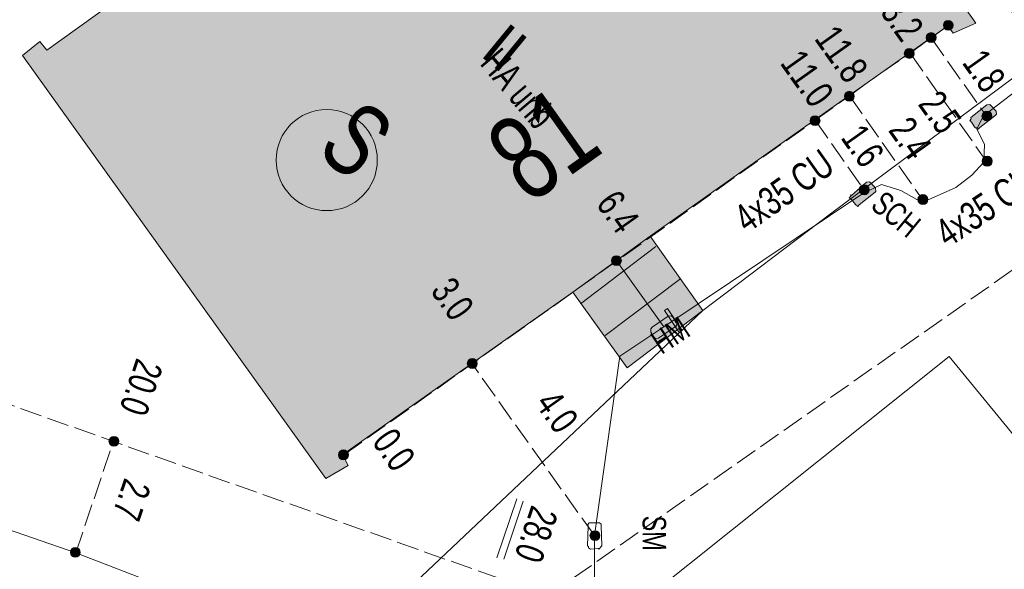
# Model space of a CAD drawing. Header units: metres. Extents: x -740 to 758, y -633 to 854.
# Tile 484 of 656: x -21 to -2, y -199 to -189. Entities that reach past the tile are written whole.
import ezdxf

# ---------------------------------------------------------------- set-up
doc = ezdxf.new("R2010")
doc.units = ezdxf.units.M
doc.header["$MEASUREMENT"] = 0
doc.linetypes.add('416_125', pattern=[0.5408, 0.416, -0.1248])
for name, color, linetype in [('Grundkarte.LOVION', 7, 'Continuous'), ('Grundkarte_Text.LOVION', 7, 'Continuous'), ('Strom.LOVION', 7, 'Continuous'), ('StromBemass.LOVION', 7, 'Continuous')]:
    doc.layers.add(name, color=color, linetype=linetype)
doc.styles.add('ERSTELLTER_STIL_1', font='arial.ttf')

msp = doc.modelspace()

# ---------------------------------------------------------------- hatches: boundary and pattern name
at = {"layer": 'Grundkarte.LOVION', "linetype": 'Continuous', "lineweight": 18}
for color, points in [(9, [(-20.727, -189.668), (-14.978, -197.677), (-14.559, -197.429), (-14.667, -197.233), (-10.299, -194.146), (-8.836, -193.086), (-3.196, -189.106), (-3.094, -189.244), (-2.669, -189.055), (-8.397, -180.955), (-8.906, -181.182), (-8.831, -181.352), (-20.264, -189.563), (-20.398, -189.399)]), (254, [(-7.841, -194.496), (-8.836, -193.086), (-10.299, -194.146), (-9.272, -195.582)])]:
    msp.add_hatch(color=color, dxfattribs=at).paths.add_polyline_path(points)
at = {"layer": 'Strom.LOVION', "linetype": 'Continuous', "lineweight": 13}
for points in [[(-2.459, -190.601), (-2.761, -190.837), (-2.758, -190.867), (-2.784, -190.899), (-2.752, -190.925), (-2.682, -191.036), (-2.653, -191.034), (-2.621, -191.06), (-2.594, -191.028), (-2.305, -190.808), (-2.279, -190.775), (-2.285, -190.717), (-2.368, -190.622), (-2.4, -190.595)], [(-4.739, -192.065), (-5.025, -192.315), (-5.041, -192.302), (-5.038, -192.331), (-5.065, -192.363), (-5.032, -192.389), (-4.949, -192.485), (-4.901, -192.524), (-4.875, -192.492), (-4.573, -192.256), (-4.559, -192.24), (-4.565, -192.181), (-4.648, -192.086), (-4.68, -192.059)], [(-9.912, -193.871), (-9.056, -193.256), (-9.177, -193.075), (-10.033, -193.691)], [(-8.51, -194.458), (-8.565, -194.493), (-8.288, -194.91), (-8.233, -194.875)], [(-8.495, -194.605), (-8.8, -194.812), (-8.827, -194.844), (-8.821, -194.903), (-8.767, -195.001), (-8.735, -195.027), (-8.676, -195.021), (-8.358, -194.798), (-8.342, -194.811), (-8.345, -194.782), (-8.319, -194.75), (-8.351, -194.724), (-8.405, -194.625), (-8.437, -194.599)]]:
    msp.add_hatch(color=7, dxfattribs=at).paths.add_polyline_path(points)
at = {"layer": 'StromBemass.LOVION', "linetype": 'Continuous', "lineweight": 13}
for points in [[(-3.12, -189.152), (-3.114, -189.142), (-3.108, -189.132), (-3.104, -189.121), (-3.101, -189.11), (-3.1, -189.099), (-3.1, -189.087), (-3.101, -189.076), (-3.104, -189.065), (-3.108, -189.054), (-3.114, -189.044), (-3.121, -189.034), (-3.129, -189.026), (-3.138, -189.019), (-3.147, -189.012), (-3.158, -189.008), (-3.169, -189.004), (-3.18, -189.002), (-3.192, -189.001), (-3.203, -189.002), (-3.215, -189.004), (-3.226, -189.008), (-3.236, -189.013), (-3.246, -189.019), (-3.255, -189.026), (-3.263, -189.035), (-3.269, -189.044), (-3.275, -189.054), (-3.279, -189.065), (-3.282, -189.076), (-3.283, -189.088), (-3.283, -189.099), (-3.282, -189.111), (-3.279, -189.122), (-3.275, -189.133), (-3.269, -189.143), (-3.262, -189.152), (-3.254, -189.161), (-3.245, -189.168), (-3.236, -189.174), (-3.225, -189.179), (-3.214, -189.182), (-3.203, -189.185), (-3.191, -189.185), (-3.18, -189.185), (-3.168, -189.182), (-3.157, -189.179), (-3.147, -189.174), (-3.137, -189.168), (-3.128, -189.16)], [(-3.441, -189.384), (-3.434, -189.375), (-3.429, -189.365), (-3.425, -189.354), (-3.422, -189.342), (-3.42, -189.331), (-3.42, -189.319), (-3.422, -189.307), (-3.425, -189.296), (-3.429, -189.285), (-3.435, -189.275), (-3.442, -189.265), (-3.45, -189.257), (-3.459, -189.249), (-3.469, -189.243), (-3.479, -189.238), (-3.491, -189.234), (-3.502, -189.232), (-3.514, -189.231), (-3.526, -189.232), (-3.537, -189.234), (-3.548, -189.238), (-3.559, -189.243), (-3.569, -189.25), (-3.578, -189.257), (-3.586, -189.266), (-3.593, -189.275), (-3.598, -189.285), (-3.603, -189.296), (-3.605, -189.308), (-3.607, -189.319), (-3.607, -189.331), (-3.605, -189.343), (-3.602, -189.354), (-3.598, -189.365), (-3.592, -189.375), (-3.585, -189.385), (-3.577, -189.393), (-3.568, -189.401), (-3.558, -189.407), (-3.548, -189.412), (-3.536, -189.416), (-3.525, -189.418), (-3.513, -189.418), (-3.502, -189.418), (-3.49, -189.415), (-3.479, -189.412), (-3.468, -189.407), (-3.458, -189.4), (-3.449, -189.393)], [(-3.458, -189.367), (-3.454, -189.36), (-3.45, -189.353), (-3.447, -189.345), (-3.445, -189.338), (-3.444, -189.33), (-3.444, -189.322), (-3.445, -189.314), (-3.447, -189.306), (-3.45, -189.298), (-3.454, -189.291), (-3.459, -189.285), (-3.464, -189.279), (-3.471, -189.274), (-3.477, -189.269), (-3.485, -189.266), (-3.492, -189.263), (-3.5, -189.262), (-3.508, -189.261), (-3.516, -189.262), (-3.524, -189.263), (-3.532, -189.266), (-3.539, -189.269), (-3.546, -189.274), (-3.552, -189.279), (-3.558, -189.285), (-3.563, -189.291), (-3.567, -189.299), (-3.569, -189.306), (-3.571, -189.314), (-3.572, -189.322), (-3.572, -189.33), (-3.571, -189.338), (-3.569, -189.346), (-3.566, -189.353), (-3.562, -189.36), (-3.558, -189.367), (-3.552, -189.373), (-3.546, -189.378), (-3.539, -189.382), (-3.532, -189.386), (-3.524, -189.388), (-3.516, -189.39), (-3.508, -189.39), (-3.5, -189.39), (-3.492, -189.388), (-3.484, -189.386), (-3.477, -189.382), (-3.47, -189.378), (-3.464, -189.373)], [(-3.459, -189.364), (-3.454, -189.358), (-3.45, -189.351), (-3.448, -189.343), (-3.446, -189.336), (-3.445, -189.328), (-3.445, -189.32), (-3.446, -189.312), (-3.448, -189.304), (-3.451, -189.297), (-3.455, -189.29), (-3.459, -189.283), (-3.465, -189.278), (-3.471, -189.273), (-3.478, -189.268), (-3.485, -189.265), (-3.492, -189.262), (-3.5, -189.261), (-3.508, -189.261), (-3.516, -189.261), (-3.524, -189.263), (-3.532, -189.265), (-3.539, -189.268), (-3.545, -189.273), (-3.552, -189.278), (-3.557, -189.284), (-3.562, -189.29), (-3.565, -189.297), (-3.568, -189.305), (-3.57, -189.312), (-3.571, -189.32), (-3.571, -189.328), (-3.57, -189.336), (-3.568, -189.344), (-3.565, -189.351), (-3.561, -189.358), (-3.557, -189.365), (-3.551, -189.37), (-3.545, -189.375), (-3.538, -189.38), (-3.531, -189.383), (-3.524, -189.385), (-3.516, -189.387), (-3.508, -189.387), (-3.5, -189.387), (-3.492, -189.385), (-3.484, -189.383), (-3.477, -189.379), (-3.471, -189.375), (-3.464, -189.37)], [(-3.855, -189.685), (-3.848, -189.675), (-3.842, -189.665), (-3.838, -189.654), (-3.835, -189.642), (-3.833, -189.63), (-3.833, -189.618), (-3.835, -189.607), (-3.838, -189.595), (-3.842, -189.584), (-3.848, -189.574), (-3.855, -189.564), (-3.863, -189.556), (-3.872, -189.548), (-3.882, -189.542), (-3.893, -189.537), (-3.904, -189.533), (-3.916, -189.531), (-3.928, -189.53), (-3.94, -189.531), (-3.951, -189.533), (-3.963, -189.537), (-3.973, -189.542), (-3.983, -189.548), (-3.992, -189.556), (-4.001, -189.565), (-4.007, -189.574), (-4.013, -189.585), (-4.018, -189.596), (-4.02, -189.607), (-4.022, -189.619), (-4.022, -189.631), (-4.02, -189.643), (-4.017, -189.654), (-4.013, -189.665), (-4.007, -189.676), (-4, -189.685), (-3.992, -189.694), (-3.983, -189.701), (-3.973, -189.708), (-3.962, -189.713), (-3.951, -189.716), (-3.939, -189.718), (-3.927, -189.719), (-3.915, -189.718), (-3.904, -189.716), (-3.892, -189.712), (-3.882, -189.707), (-3.872, -189.701), (-3.863, -189.693)], [(-3.868, -189.659), (-3.863, -189.653), (-3.859, -189.646), (-3.856, -189.638), (-3.854, -189.63), (-3.853, -189.622), (-3.854, -189.614), (-3.855, -189.606), (-3.857, -189.599), (-3.86, -189.591), (-3.863, -189.584), (-3.868, -189.578), (-3.874, -189.572), (-3.88, -189.567), (-3.887, -189.563), (-3.894, -189.559), (-3.901, -189.557), (-3.909, -189.555), (-3.917, -189.555), (-3.925, -189.556), (-3.933, -189.557), (-3.941, -189.56), (-3.948, -189.563), (-3.955, -189.567), (-3.961, -189.572), (-3.966, -189.578), (-3.971, -189.585), (-3.975, -189.592), (-3.978, -189.599), (-3.98, -189.607), (-3.981, -189.615), (-3.98, -189.623), (-3.979, -189.631), (-3.977, -189.638), (-3.974, -189.646), (-3.971, -189.653), (-3.966, -189.659), (-3.96, -189.665), (-3.954, -189.67), (-3.947, -189.674), (-3.94, -189.678), (-3.933, -189.68), (-3.925, -189.682), (-3.917, -189.682), (-3.909, -189.682), (-3.901, -189.68), (-3.893, -189.678), (-3.886, -189.674), (-3.879, -189.67), (-3.873, -189.665)], [(-3.866, -189.657), (-3.861, -189.651), (-3.857, -189.644), (-3.854, -189.637), (-3.852, -189.629), (-3.852, -189.621), (-3.852, -189.613), (-3.853, -189.605), (-3.855, -189.597), (-3.858, -189.59), (-3.861, -189.583), (-3.866, -189.577), (-3.872, -189.571), (-3.878, -189.566), (-3.884, -189.561), (-3.892, -189.558), (-3.899, -189.556), (-3.907, -189.554), (-3.915, -189.554), (-3.923, -189.554), (-3.931, -189.556), (-3.938, -189.558), (-3.946, -189.562), (-3.952, -189.566), (-3.958, -189.571), (-3.964, -189.577), (-3.969, -189.583), (-3.972, -189.59), (-3.975, -189.598), (-3.977, -189.605), (-3.978, -189.613), (-3.978, -189.621), (-3.977, -189.629), (-3.975, -189.637), (-3.972, -189.644), (-3.968, -189.651), (-3.964, -189.658), (-3.958, -189.664), (-3.952, -189.669), (-3.945, -189.673), (-3.938, -189.676), (-3.93, -189.679), (-3.923, -189.68), (-3.915, -189.681), (-3.907, -189.68), (-3.899, -189.679), (-3.891, -189.676), (-3.884, -189.673), (-3.877, -189.668), (-3.871, -189.663)], [(-4.99, -190.497), (-4.983, -190.487), (-4.978, -190.477), (-4.973, -190.466), (-4.97, -190.454), (-4.969, -190.442), (-4.969, -190.431), (-4.971, -190.419), (-4.973, -190.408), (-4.978, -190.397), (-4.984, -190.386), (-4.991, -190.377), (-4.999, -190.368), (-5.008, -190.361), (-5.018, -190.354), (-5.028, -190.349), (-5.04, -190.346), (-5.051, -190.344), (-5.063, -190.343), (-5.075, -190.344), (-5.086, -190.346), (-5.098, -190.35), (-5.108, -190.355), (-5.118, -190.361), (-5.127, -190.369), (-5.135, -190.377), (-5.142, -190.387), (-5.148, -190.397), (-5.152, -190.408), (-5.155, -190.42), (-5.156, -190.431), (-5.156, -190.443), (-5.155, -190.455), (-5.152, -190.466), (-5.148, -190.477), (-5.142, -190.487), (-5.135, -190.497), (-5.127, -190.506), (-5.118, -190.513), (-5.108, -190.519), (-5.097, -190.524), (-5.086, -190.528), (-5.074, -190.53), (-5.062, -190.531), (-5.051, -190.53), (-5.039, -190.528), (-5.028, -190.524), (-5.017, -190.519), (-5.007, -190.513), (-4.998, -190.505)], [(-5.013, -190.473), (-5.009, -190.467), (-5.005, -190.46), (-5.002, -190.452), (-5, -190.444), (-4.999, -190.436), (-4.999, -190.428), (-5, -190.42), (-5.002, -190.412), (-5.005, -190.405), (-5.009, -190.398), (-5.014, -190.391), (-5.019, -190.386), (-5.025, -190.38), (-5.032, -190.376), (-5.04, -190.373), (-5.047, -190.37), (-5.055, -190.369), (-5.063, -190.368), (-5.071, -190.369), (-5.079, -190.37), (-5.087, -190.373), (-5.094, -190.376), (-5.101, -190.381), (-5.107, -190.386), (-5.113, -190.392), (-5.117, -190.398), (-5.121, -190.405), (-5.124, -190.413), (-5.126, -190.421), (-5.127, -190.429), (-5.127, -190.437), (-5.126, -190.445), (-5.124, -190.453), (-5.121, -190.46), (-5.117, -190.467), (-5.112, -190.474), (-5.107, -190.479), (-5.101, -190.485), (-5.094, -190.489), (-5.086, -190.492), (-5.079, -190.495), (-5.071, -190.496), (-5.063, -190.497), (-5.055, -190.496), (-5.047, -190.495), (-5.039, -190.492), (-5.032, -190.489), (-5.025, -190.484), (-5.019, -190.479)], [(-5.012, -190.47), (-5.008, -190.463), (-5.004, -190.456), (-5.001, -190.448), (-4.999, -190.441), (-4.998, -190.433), (-4.998, -190.424), (-4.999, -190.416), (-5.001, -190.409), (-5.004, -190.401), (-5.008, -190.394), (-5.013, -190.387), (-5.018, -190.382), (-5.024, -190.376), (-5.031, -190.372), (-5.039, -190.369), (-5.046, -190.366), (-5.054, -190.365), (-5.062, -190.364), (-5.07, -190.365), (-5.078, -190.366), (-5.086, -190.369), (-5.093, -190.372), (-5.1, -190.377), (-5.106, -190.382), (-5.112, -190.388), (-5.117, -190.394), (-5.12, -190.401), (-5.123, -190.409), (-5.125, -190.417), (-5.126, -190.425), (-5.126, -190.433), (-5.125, -190.441), (-5.123, -190.449), (-5.12, -190.456), (-5.116, -190.463), (-5.112, -190.47), (-5.106, -190.476), (-5.1, -190.481), (-5.093, -190.485), (-5.086, -190.489), (-5.078, -190.491), (-5.07, -190.493), (-5.062, -190.493), (-5.054, -190.493), (-5.046, -190.491), (-5.038, -190.488), (-5.031, -190.485), (-5.024, -190.481), (-5.018, -190.475)], [(-5.641, -190.959), (-5.634, -190.95), (-5.628, -190.94), (-5.624, -190.929), (-5.621, -190.917), (-5.62, -190.905), (-5.62, -190.894), (-5.621, -190.882), (-5.624, -190.871), (-5.628, -190.86), (-5.634, -190.849), (-5.641, -190.84), (-5.649, -190.831), (-5.658, -190.824), (-5.668, -190.818), (-5.679, -190.813), (-5.69, -190.809), (-5.702, -190.807), (-5.714, -190.806), (-5.725, -190.807), (-5.737, -190.809), (-5.748, -190.813), (-5.759, -190.818), (-5.769, -190.824), (-5.778, -190.832), (-5.786, -190.84), (-5.793, -190.85), (-5.798, -190.86), (-5.802, -190.871), (-5.805, -190.883), (-5.807, -190.894), (-5.807, -190.906), (-5.805, -190.918), (-5.802, -190.929), (-5.798, -190.94), (-5.792, -190.95), (-5.785, -190.96), (-5.777, -190.968), (-5.768, -190.976), (-5.758, -190.982), (-5.747, -190.987), (-5.736, -190.991), (-5.725, -190.993), (-5.713, -190.994), (-5.701, -190.993), (-5.69, -190.991), (-5.678, -190.987), (-5.668, -190.982), (-5.658, -190.976), (-5.649, -190.968)], [(-2.383, -190.872), (-2.376, -190.862), (-2.37, -190.852), (-2.366, -190.841), (-2.363, -190.829), (-2.362, -190.817), (-2.362, -190.805), (-2.363, -190.794), (-2.366, -190.782), (-2.37, -190.771), (-2.376, -190.761), (-2.383, -190.751), (-2.391, -190.742), (-2.401, -190.735), (-2.411, -190.728), (-2.421, -190.723), (-2.433, -190.72), (-2.444, -190.718), (-2.456, -190.717), (-2.468, -190.718), (-2.48, -190.72), (-2.491, -190.724), (-2.502, -190.729), (-2.512, -190.735), (-2.521, -190.743), (-2.529, -190.751), (-2.536, -190.761), (-2.542, -190.772), (-2.546, -190.783), (-2.549, -190.794), (-2.551, -190.806), (-2.55, -190.818), (-2.549, -190.83), (-2.546, -190.841), (-2.542, -190.852), (-2.536, -190.863), (-2.529, -190.872), (-2.521, -190.881), (-2.511, -190.888), (-2.501, -190.895), (-2.491, -190.9), (-2.479, -190.903), (-2.468, -190.906), (-2.456, -190.906), (-2.444, -190.905), (-2.432, -190.903), (-2.421, -190.899), (-2.41, -190.894), (-2.4, -190.888), (-2.391, -190.88)], [(-2.414, -190.854), (-2.409, -190.848), (-2.406, -190.841), (-2.403, -190.834), (-2.401, -190.827), (-2.4, -190.819), (-2.4, -190.811), (-2.401, -190.804), (-2.403, -190.796), (-2.406, -190.789), (-2.41, -190.783), (-2.414, -190.776), (-2.419, -190.771), (-2.425, -190.766), (-2.432, -190.762), (-2.439, -190.759), (-2.446, -190.756), (-2.454, -190.755), (-2.461, -190.754), (-2.469, -190.755), (-2.476, -190.756), (-2.484, -190.759), (-2.491, -190.762), (-2.497, -190.766), (-2.503, -190.771), (-2.508, -190.777), (-2.513, -190.783), (-2.516, -190.79), (-2.519, -190.797), (-2.521, -190.804), (-2.522, -190.812), (-2.522, -190.819), (-2.521, -190.827), (-2.519, -190.834), (-2.516, -190.841), (-2.512, -190.848), (-2.508, -190.854), (-2.503, -190.86), (-2.497, -190.865), (-2.49, -190.869), (-2.483, -190.872), (-2.476, -190.874), (-2.468, -190.876), (-2.461, -190.876), (-2.453, -190.876), (-2.446, -190.874), (-2.438, -190.872), (-2.431, -190.869), (-2.425, -190.865), (-2.419, -190.86)], [(-5.663, -190.933), (-5.658, -190.926), (-5.654, -190.919), (-5.651, -190.912), (-5.649, -190.904), (-5.648, -190.896), (-5.648, -190.888), (-5.649, -190.88), (-5.651, -190.872), (-5.654, -190.865), (-5.658, -190.858), (-5.663, -190.851), (-5.668, -190.845), (-5.675, -190.84), (-5.681, -190.836), (-5.689, -190.832), (-5.696, -190.83), (-5.704, -190.829), (-5.712, -190.828), (-5.72, -190.829), (-5.728, -190.83), (-5.736, -190.833), (-5.743, -190.836), (-5.75, -190.84), (-5.756, -190.846), (-5.761, -190.851), (-5.766, -190.858), (-5.77, -190.865), (-5.773, -190.872), (-5.775, -190.88), (-5.776, -190.888), (-5.776, -190.896), (-5.775, -190.904), (-5.773, -190.912), (-5.77, -190.919), (-5.766, -190.926), (-5.761, -190.933), (-5.756, -190.939), (-5.749, -190.944), (-5.743, -190.948), (-5.735, -190.951), (-5.728, -190.954), (-5.72, -190.955), (-5.712, -190.956), (-5.704, -190.955), (-5.696, -190.954), (-5.688, -190.951), (-5.681, -190.948), (-5.674, -190.944), (-5.668, -190.938)], [(-5.664, -190.936), (-5.659, -190.93), (-5.655, -190.923), (-5.652, -190.915), (-5.65, -190.908), (-5.649, -190.9), (-5.649, -190.892), (-5.651, -190.884), (-5.653, -190.876), (-5.655, -190.869), (-5.659, -190.862), (-5.664, -190.855), (-5.67, -190.849), (-5.676, -190.844), (-5.682, -190.84), (-5.69, -190.837), (-5.697, -190.834), (-5.705, -190.833), (-5.713, -190.832), (-5.721, -190.833), (-5.729, -190.834), (-5.737, -190.837), (-5.744, -190.84), (-5.751, -190.845), (-5.757, -190.85), (-5.762, -190.856), (-5.767, -190.862), (-5.771, -190.869), (-5.774, -190.876), (-5.775, -190.884), (-5.776, -190.892), (-5.776, -190.9), (-5.775, -190.908), (-5.773, -190.916), (-5.77, -190.923), (-5.767, -190.93), (-5.762, -190.937), (-5.756, -190.942), (-5.75, -190.948), (-5.743, -190.952), (-5.736, -190.955), (-5.729, -190.958), (-5.721, -190.959), (-5.713, -190.96), (-5.705, -190.959), (-5.697, -190.957), (-5.689, -190.955), (-5.682, -190.952), (-5.675, -190.947), (-5.669, -190.942)], [(-2.379, -191.728), (-2.372, -191.718), (-2.366, -191.708), (-2.362, -191.697), (-2.359, -191.685), (-2.358, -191.673), (-2.358, -191.661), (-2.359, -191.649), (-2.362, -191.638), (-2.367, -191.627), (-2.373, -191.616), (-2.38, -191.607), (-2.388, -191.598), (-2.397, -191.59), (-2.407, -191.584), (-2.418, -191.579), (-2.429, -191.575), (-2.441, -191.573), (-2.453, -191.572), (-2.465, -191.573), (-2.477, -191.575), (-2.488, -191.579), (-2.499, -191.584), (-2.509, -191.591), (-2.518, -191.598), (-2.526, -191.607), (-2.533, -191.617), (-2.539, -191.627), (-2.543, -191.638), (-2.546, -191.65), (-2.548, -191.662), (-2.548, -191.674), (-2.546, -191.686), (-2.543, -191.697), (-2.539, -191.708), (-2.533, -191.719), (-2.526, -191.729), (-2.518, -191.737), (-2.509, -191.745), (-2.498, -191.751), (-2.488, -191.756), (-2.476, -191.76), (-2.464, -191.762), (-2.452, -191.763), (-2.441, -191.762), (-2.429, -191.76), (-2.417, -191.756), (-2.407, -191.751), (-2.397, -191.744), (-2.387, -191.737)], [(-2.41, -191.712), (-2.405, -191.705), (-2.401, -191.698), (-2.398, -191.691), (-2.396, -191.683), (-2.395, -191.676), (-2.396, -191.668), (-2.397, -191.66), (-2.398, -191.652), (-2.401, -191.645), (-2.405, -191.638), (-2.41, -191.632), (-2.415, -191.626), (-2.421, -191.621), (-2.428, -191.617), (-2.435, -191.614), (-2.443, -191.611), (-2.45, -191.61), (-2.458, -191.609), (-2.466, -191.61), (-2.474, -191.611), (-2.481, -191.614), (-2.488, -191.617), (-2.495, -191.621), (-2.501, -191.626), (-2.506, -191.632), (-2.511, -191.639), (-2.515, -191.645), (-2.517, -191.653), (-2.519, -191.66), (-2.52, -191.668), (-2.52, -191.676), (-2.519, -191.684), (-2.517, -191.691), (-2.514, -191.699), (-2.511, -191.706), (-2.506, -191.712), (-2.501, -191.718), (-2.494, -191.723), (-2.488, -191.727), (-2.481, -191.73), (-2.473, -191.732), (-2.466, -191.734), (-2.458, -191.734), (-2.45, -191.734), (-2.442, -191.732), (-2.435, -191.73), (-2.428, -191.727), (-2.421, -191.722), (-2.415, -191.717)], [(-4.708, -192.269), (-4.701, -192.26), (-4.696, -192.249), (-4.691, -192.238), (-4.688, -192.227), (-4.687, -192.215), (-4.687, -192.203), (-4.688, -192.191), (-4.691, -192.18), (-4.696, -192.169), (-4.702, -192.158), (-4.709, -192.149), (-4.717, -192.14), (-4.726, -192.133), (-4.736, -192.126), (-4.747, -192.121), (-4.758, -192.118), (-4.77, -192.115), (-4.781, -192.115), (-4.793, -192.116), (-4.805, -192.118), (-4.816, -192.122), (-4.827, -192.127), (-4.837, -192.133), (-4.846, -192.141), (-4.854, -192.149), (-4.861, -192.159), (-4.867, -192.169), (-4.871, -192.18), (-4.874, -192.192), (-4.875, -192.204), (-4.875, -192.215), (-4.874, -192.227), (-4.871, -192.239), (-4.866, -192.25), (-4.861, -192.26), (-4.854, -192.27), (-4.846, -192.278), (-4.836, -192.286), (-4.826, -192.292), (-4.816, -192.297), (-4.804, -192.301), (-4.793, -192.303), (-4.781, -192.304), (-4.769, -192.303), (-4.757, -192.301), (-4.746, -192.297), (-4.735, -192.292), (-4.725, -192.286), (-4.716, -192.278)], [(-4.732, -192.254), (-4.727, -192.248), (-4.724, -192.241), (-4.721, -192.234), (-4.719, -192.226), (-4.718, -192.219), (-4.718, -192.211), (-4.719, -192.203), (-4.721, -192.196), (-4.724, -192.189), (-4.728, -192.182), (-4.732, -192.176), (-4.737, -192.17), (-4.743, -192.165), (-4.75, -192.161), (-4.757, -192.158), (-4.764, -192.156), (-4.772, -192.154), (-4.779, -192.154), (-4.787, -192.154), (-4.795, -192.156), (-4.802, -192.158), (-4.809, -192.161), (-4.816, -192.166), (-4.821, -192.17), (-4.827, -192.176), (-4.831, -192.182), (-4.835, -192.189), (-4.838, -192.196), (-4.84, -192.204), (-4.841, -192.211), (-4.841, -192.219), (-4.84, -192.227), (-4.838, -192.234), (-4.835, -192.241), (-4.831, -192.248), (-4.826, -192.254), (-4.821, -192.26), (-4.815, -192.265), (-4.809, -192.269), (-4.802, -192.272), (-4.794, -192.275), (-4.787, -192.276), (-4.779, -192.277), (-4.771, -192.276), (-4.764, -192.275), (-4.756, -192.272), (-4.75, -192.269), (-4.743, -192.265), (-4.737, -192.26)], [(-3.596, -192.454), (-3.589, -192.445), (-3.583, -192.434), (-3.578, -192.423), (-3.575, -192.412), (-3.574, -192.4), (-3.574, -192.388), (-3.576, -192.376), (-3.579, -192.364), (-3.583, -192.353), (-3.589, -192.343), (-3.596, -192.333), (-3.604, -192.324), (-3.613, -192.317), (-3.623, -192.31), (-3.634, -192.305), (-3.646, -192.302), (-3.657, -192.3), (-3.669, -192.299), (-3.681, -192.3), (-3.693, -192.302), (-3.704, -192.306), (-3.715, -192.311), (-3.725, -192.317), (-3.734, -192.325), (-3.743, -192.334), (-3.75, -192.343), (-3.755, -192.354), (-3.76, -192.365), (-3.763, -192.376), (-3.764, -192.388), (-3.764, -192.4), (-3.763, -192.412), (-3.76, -192.424), (-3.755, -192.435), (-3.749, -192.445), (-3.742, -192.455), (-3.734, -192.464), (-3.725, -192.471), (-3.715, -192.478), (-3.704, -192.483), (-3.692, -192.486), (-3.681, -192.489), (-3.669, -192.489), (-3.657, -192.488), (-3.645, -192.486), (-3.634, -192.482), (-3.623, -192.477), (-3.613, -192.471), (-3.604, -192.463)], [(-3.623, -192.442), (-3.618, -192.436), (-3.615, -192.429), (-3.612, -192.422), (-3.61, -192.414), (-3.609, -192.407), (-3.609, -192.399), (-3.61, -192.392), (-3.612, -192.384), (-3.615, -192.377), (-3.619, -192.371), (-3.623, -192.365), (-3.628, -192.359), (-3.634, -192.354), (-3.641, -192.35), (-3.647, -192.347), (-3.655, -192.345), (-3.662, -192.343), (-3.67, -192.343), (-3.677, -192.343), (-3.685, -192.345), (-3.692, -192.347), (-3.699, -192.35), (-3.705, -192.354), (-3.711, -192.359), (-3.716, -192.365), (-3.721, -192.371), (-3.724, -192.378), (-3.727, -192.385), (-3.729, -192.392), (-3.73, -192.4), (-3.73, -192.407), (-3.729, -192.415), (-3.727, -192.422), (-3.724, -192.429), (-3.721, -192.436), (-3.716, -192.442), (-3.711, -192.448), (-3.705, -192.452), (-3.699, -192.456), (-3.692, -192.46), (-3.684, -192.462), (-3.677, -192.463), (-3.669, -192.464), (-3.662, -192.463), (-3.654, -192.462), (-3.647, -192.46), (-3.64, -192.456), (-3.634, -192.452), (-3.628, -192.447)], [(-9.403, -193.61), (-9.396, -193.6), (-9.39, -193.59), (-9.386, -193.579), (-9.383, -193.568), (-9.382, -193.556), (-9.382, -193.545), (-9.383, -193.533), (-9.386, -193.522), (-9.39, -193.511), (-9.396, -193.501), (-9.403, -193.491), (-9.411, -193.483), (-9.42, -193.475), (-9.43, -193.469), (-9.441, -193.464), (-9.452, -193.46), (-9.463, -193.458), (-9.475, -193.458), (-9.487, -193.458), (-9.498, -193.461), (-9.509, -193.464), (-9.52, -193.469), (-9.53, -193.476), (-9.539, -193.483), (-9.547, -193.492), (-9.553, -193.501), (-9.559, -193.511), (-9.563, -193.522), (-9.566, -193.534), (-9.568, -193.545), (-9.568, -193.557), (-9.566, -193.569), (-9.563, -193.58), (-9.559, -193.591), (-9.553, -193.601), (-9.546, -193.61), (-9.538, -193.619), (-9.529, -193.626), (-9.519, -193.633), (-9.509, -193.638), (-9.498, -193.641), (-9.486, -193.643), (-9.474, -193.644), (-9.463, -193.643), (-9.451, -193.641), (-9.44, -193.637), (-9.43, -193.632), (-9.42, -193.626), (-9.411, -193.619)], [(-9.403, -193.61), (-9.396, -193.6), (-9.39, -193.59), (-9.386, -193.579), (-9.383, -193.568), (-9.382, -193.556), (-9.382, -193.545), (-9.383, -193.533), (-9.386, -193.522), (-9.39, -193.511), (-9.396, -193.501), (-9.403, -193.491), (-9.411, -193.483), (-9.42, -193.475), (-9.43, -193.469), (-9.441, -193.464), (-9.452, -193.46), (-9.463, -193.458), (-9.475, -193.458), (-9.487, -193.458), (-9.498, -193.461), (-9.509, -193.464), (-9.52, -193.469), (-9.53, -193.476), (-9.539, -193.483), (-9.547, -193.492), (-9.553, -193.501), (-9.559, -193.511), (-9.563, -193.522), (-9.566, -193.534), (-9.568, -193.545), (-9.568, -193.557), (-9.566, -193.569), (-9.563, -193.58), (-9.559, -193.591), (-9.553, -193.601), (-9.546, -193.61), (-9.538, -193.619), (-9.529, -193.626), (-9.519, -193.633), (-9.509, -193.638), (-9.498, -193.641), (-9.486, -193.643), (-9.474, -193.644), (-9.463, -193.643), (-9.451, -193.641), (-9.44, -193.637), (-9.43, -193.632), (-9.42, -193.626), (-9.411, -193.619)], [(-12.132, -195.559), (-12.125, -195.549), (-12.12, -195.539), (-12.115, -195.528), (-12.112, -195.516), (-12.111, -195.504), (-12.111, -195.492), (-12.112, -195.481), (-12.115, -195.469), (-12.12, -195.458), (-12.126, -195.448), (-12.133, -195.438), (-12.141, -195.429), (-12.15, -195.422), (-12.16, -195.415), (-12.171, -195.41), (-12.182, -195.407), (-12.194, -195.404), (-12.206, -195.404), (-12.218, -195.405), (-12.23, -195.407), (-12.241, -195.411), (-12.252, -195.416), (-12.262, -195.422), (-12.271, -195.43), (-12.279, -195.438), (-12.286, -195.448), (-12.292, -195.459), (-12.296, -195.47), (-12.299, -195.481), (-12.3, -195.493), (-12.3, -195.505), (-12.299, -195.517), (-12.296, -195.528), (-12.291, -195.539), (-12.286, -195.55), (-12.279, -195.56), (-12.27, -195.568), (-12.261, -195.576), (-12.251, -195.582), (-12.24, -195.587), (-12.229, -195.591), (-12.217, -195.593), (-12.205, -195.594), (-12.193, -195.593), (-12.182, -195.591), (-12.17, -195.587), (-12.16, -195.582), (-12.15, -195.575), (-12.14, -195.568)], [(-18.921, -197.033), (-18.914, -197.024), (-18.909, -197.013), (-18.904, -197.002), (-18.901, -196.991), (-18.9, -196.979), (-18.9, -196.967), (-18.901, -196.956), (-18.904, -196.944), (-18.909, -196.933), (-18.915, -196.923), (-18.922, -196.913), (-18.93, -196.905), (-18.939, -196.897), (-18.949, -196.891), (-18.959, -196.886), (-18.971, -196.882), (-18.982, -196.88), (-18.994, -196.879), (-19.006, -196.88), (-19.018, -196.883), (-19.029, -196.886), (-19.04, -196.891), (-19.049, -196.898), (-19.059, -196.905), (-19.067, -196.914), (-19.074, -196.923), (-19.079, -196.934), (-19.084, -196.945), (-19.086, -196.956), (-19.088, -196.968), (-19.088, -196.98), (-19.086, -196.992), (-19.083, -197.003), (-19.079, -197.014), (-19.073, -197.024), (-19.066, -197.034), (-19.058, -197.042), (-19.049, -197.05), (-19.039, -197.056), (-19.028, -197.061), (-19.017, -197.065), (-19.005, -197.067), (-18.994, -197.068), (-18.982, -197.067), (-18.97, -197.065), (-18.959, -197.061), (-18.948, -197.056), (-18.938, -197.05), (-18.929, -197.042)], [(-14.575, -197.292), (-14.568, -197.282), (-14.562, -197.271), (-14.558, -197.26), (-14.555, -197.249), (-14.554, -197.237), (-14.554, -197.225), (-14.555, -197.213), (-14.558, -197.202), (-14.563, -197.191), (-14.568, -197.18), (-14.575, -197.171), (-14.584, -197.162), (-14.593, -197.154), (-14.603, -197.148), (-14.614, -197.143), (-14.625, -197.139), (-14.637, -197.137), (-14.649, -197.136), (-14.661, -197.137), (-14.672, -197.139), (-14.684, -197.143), (-14.694, -197.148), (-14.704, -197.155), (-14.714, -197.162), (-14.722, -197.171), (-14.729, -197.181), (-14.734, -197.191), (-14.739, -197.202), (-14.742, -197.214), (-14.743, -197.226), (-14.743, -197.238), (-14.742, -197.249), (-14.739, -197.261), (-14.734, -197.272), (-14.728, -197.282), (-14.721, -197.292), (-14.713, -197.301), (-14.704, -197.308), (-14.694, -197.315), (-14.683, -197.32), (-14.672, -197.323), (-14.66, -197.326), (-14.648, -197.326), (-14.636, -197.325), (-14.624, -197.323), (-14.613, -197.319), (-14.602, -197.314), (-14.592, -197.308), (-14.583, -197.3)], [(-14.592, -197.27), (-14.588, -197.264), (-14.584, -197.258), (-14.581, -197.25), (-14.579, -197.243), (-14.578, -197.235), (-14.579, -197.228), (-14.579, -197.22), (-14.581, -197.213), (-14.584, -197.206), (-14.588, -197.199), (-14.592, -197.193), (-14.598, -197.187), (-14.604, -197.182), (-14.61, -197.178), (-14.617, -197.175), (-14.624, -197.173), (-14.632, -197.171), (-14.639, -197.171), (-14.647, -197.171), (-14.655, -197.173), (-14.662, -197.175), (-14.669, -197.179), (-14.675, -197.183), (-14.681, -197.188), (-14.686, -197.193), (-14.691, -197.199), (-14.694, -197.206), (-14.697, -197.213), (-14.699, -197.221), (-14.7, -197.228), (-14.7, -197.236), (-14.699, -197.243), (-14.697, -197.251), (-14.694, -197.258), (-14.691, -197.265), (-14.686, -197.271), (-14.681, -197.276), (-14.675, -197.281), (-14.668, -197.285), (-14.661, -197.289), (-14.654, -197.291), (-14.647, -197.292), (-14.639, -197.293), (-14.631, -197.292), (-14.624, -197.291), (-14.617, -197.288), (-14.61, -197.285), (-14.603, -197.281), (-14.597, -197.276)], [(-14.592, -197.27), (-14.588, -197.264), (-14.584, -197.258), (-14.581, -197.25), (-14.579, -197.243), (-14.578, -197.235), (-14.579, -197.228), (-14.579, -197.22), (-14.581, -197.213), (-14.584, -197.206), (-14.588, -197.199), (-14.592, -197.193), (-14.598, -197.187), (-14.604, -197.182), (-14.61, -197.178), (-14.617, -197.175), (-14.624, -197.173), (-14.632, -197.171), (-14.639, -197.171), (-14.647, -197.171), (-14.655, -197.173), (-14.662, -197.175), (-14.669, -197.179), (-14.675, -197.183), (-14.681, -197.188), (-14.686, -197.193), (-14.691, -197.199), (-14.694, -197.206), (-14.697, -197.213), (-14.699, -197.221), (-14.7, -197.228), (-14.7, -197.236), (-14.699, -197.243), (-14.697, -197.251), (-14.694, -197.258), (-14.691, -197.265), (-14.686, -197.271), (-14.681, -197.276), (-14.675, -197.281), (-14.668, -197.285), (-14.661, -197.289), (-14.654, -197.291), (-14.647, -197.292), (-14.639, -197.293), (-14.631, -197.292), (-14.624, -197.291), (-14.617, -197.288), (-14.61, -197.285), (-14.603, -197.281), (-14.597, -197.276)], [(-14.592, -197.27), (-14.588, -197.264), (-14.584, -197.258), (-14.581, -197.25), (-14.579, -197.243), (-14.578, -197.235), (-14.579, -197.228), (-14.579, -197.22), (-14.581, -197.213), (-14.584, -197.206), (-14.588, -197.199), (-14.592, -197.193), (-14.598, -197.187), (-14.604, -197.182), (-14.61, -197.178), (-14.617, -197.175), (-14.624, -197.173), (-14.632, -197.171), (-14.639, -197.171), (-14.647, -197.171), (-14.655, -197.173), (-14.662, -197.175), (-14.669, -197.179), (-14.675, -197.183), (-14.681, -197.188), (-14.686, -197.193), (-14.691, -197.199), (-14.694, -197.206), (-14.697, -197.213), (-14.699, -197.221), (-14.7, -197.228), (-14.7, -197.236), (-14.699, -197.243), (-14.697, -197.251), (-14.694, -197.258), (-14.691, -197.265), (-14.686, -197.271), (-14.681, -197.276), (-14.675, -197.281), (-14.668, -197.285), (-14.661, -197.289), (-14.654, -197.291), (-14.647, -197.292), (-14.639, -197.293), (-14.631, -197.292), (-14.624, -197.291), (-14.617, -197.288), (-14.61, -197.285), (-14.603, -197.281), (-14.597, -197.276)], [(-14.592, -197.27), (-14.588, -197.264), (-14.584, -197.258), (-14.581, -197.25), (-14.579, -197.243), (-14.578, -197.235), (-14.579, -197.228), (-14.579, -197.22), (-14.581, -197.213), (-14.584, -197.206), (-14.588, -197.199), (-14.592, -197.193), (-14.598, -197.187), (-14.604, -197.182), (-14.61, -197.178), (-14.617, -197.175), (-14.624, -197.173), (-14.632, -197.171), (-14.639, -197.171), (-14.647, -197.171), (-14.655, -197.173), (-14.662, -197.175), (-14.669, -197.179), (-14.675, -197.183), (-14.681, -197.188), (-14.686, -197.193), (-14.691, -197.199), (-14.694, -197.206), (-14.697, -197.213), (-14.699, -197.221), (-14.7, -197.228), (-14.7, -197.236), (-14.699, -197.243), (-14.697, -197.251), (-14.694, -197.258), (-14.691, -197.265), (-14.686, -197.271), (-14.681, -197.276), (-14.675, -197.281), (-14.668, -197.285), (-14.661, -197.289), (-14.654, -197.291), (-14.647, -197.292), (-14.639, -197.293), (-14.631, -197.292), (-14.624, -197.291), (-14.617, -197.288), (-14.61, -197.285), (-14.603, -197.281), (-14.597, -197.276)], [(-9.811, -198.819), (-9.804, -198.81), (-9.799, -198.799), (-9.794, -198.788), (-9.791, -198.777), (-9.79, -198.765), (-9.79, -198.754), (-9.792, -198.742), (-9.794, -198.73), (-9.799, -198.72), (-9.805, -198.709), (-9.811, -198.7), (-9.82, -198.691), (-9.829, -198.684), (-9.839, -198.678), (-9.849, -198.673), (-9.86, -198.669), (-9.872, -198.667), (-9.884, -198.666), (-9.895, -198.667), (-9.907, -198.669), (-9.918, -198.673), (-9.929, -198.678), (-9.938, -198.684), (-9.948, -198.692), (-9.956, -198.7), (-9.962, -198.71), (-9.968, -198.72), (-9.972, -198.731), (-9.975, -198.742), (-9.977, -198.754), (-9.977, -198.766), (-9.975, -198.777), (-9.972, -198.789), (-9.968, -198.8), (-9.962, -198.81), (-9.955, -198.819), (-9.947, -198.828), (-9.938, -198.835), (-9.928, -198.842), (-9.917, -198.847), (-9.906, -198.85), (-9.895, -198.852), (-9.883, -198.853), (-9.871, -198.852), (-9.86, -198.85), (-9.849, -198.846), (-9.838, -198.841), (-9.828, -198.835), (-9.819, -198.828)], [(-19.655, -199.138), (-19.648, -199.128), (-19.643, -199.118), (-19.638, -199.107), (-19.636, -199.096), (-19.634, -199.085), (-19.634, -199.073), (-19.636, -199.062), (-19.639, -199.05), (-19.643, -199.04), (-19.649, -199.029), (-19.655, -199.02), (-19.663, -199.012), (-19.672, -199.004), (-19.682, -198.998), (-19.693, -198.993), (-19.704, -198.99), (-19.715, -198.988), (-19.727, -198.987), (-19.738, -198.988), (-19.75, -198.99), (-19.761, -198.993), (-19.771, -198.998), (-19.781, -199.005), (-19.79, -199.012), (-19.798, -199.021), (-19.805, -199.03), (-19.81, -199.04), (-19.814, -199.051), (-19.817, -199.062), (-19.819, -199.074), (-19.819, -199.085), (-19.817, -199.097), (-19.814, -199.108), (-19.81, -199.119), (-19.804, -199.129), (-19.797, -199.138), (-19.789, -199.147), (-19.78, -199.154), (-19.771, -199.16), (-19.76, -199.165), (-19.749, -199.169), (-19.738, -199.171), (-19.726, -199.172), (-19.715, -199.171), (-19.703, -199.169), (-19.692, -199.165), (-19.682, -199.16), (-19.672, -199.154), (-19.663, -199.146)]]:
    msp.add_hatch(color=7, dxfattribs=at).paths.add_polyline_path(points)

# ---------------------------------------------------------------- linework, layer by layer
at = {"layer": 'Grundkarte.LOVION', "color": 8, "linetype": 'Continuous', "lineweight": 18}
msp.add_lwpolyline([(-20.727, -189.668), (-20.398, -189.399), (-20.264, -189.563), (-8.831, -181.352), (-8.906, -181.182), (-8.397, -180.955), (-2.669, -189.055), (-3.094, -189.244), (-3.196, -189.106), (-8.836, -193.086), (-10.299, -194.146), (-14.667, -197.233), (-14.559, -197.429), (-14.978, -197.677)], close=True, dxfattribs=at)
at = {"layer": 'Grundkarte.LOVION', "color": 253, "linetype": 'Continuous', "lineweight": 18}
for points in [[(-25.247, -200.868), (-17.868, -203.486), (-17.309, -203.461), (-15.426, -203.07), (-13.631, -199.969), (-7.841, -194.496), (-5.419, -192.664), (-1.397, -189.669), (-4.108, -185.826), (-4.178, -185.715), (-1.686, -183.993), (0.17, -182.718), (4.628, -189.021), (4.883, -188.908), (4.781, -188.77), (9.457, -185.505)], [(9.309, -198.199), (5.609, -193.004), (3.612, -193.14), (-1.531, -197.367), (-3.174, -195.37), (-9.754, -200.624), (-10.728, -201.547), (-11.092, -202.056), (-11.418, -202.649), (-11.659, -203.205), (-11.974, -203.915), (-13.674, -207.687), (-13.816, -208.056), (-13.931, -208.392), (-14.558, -210.138)]]:
    msp.add_lwpolyline(points, dxfattribs=at)
at = {"layer": 'Grundkarte.LOVION', "color": 251, "linetype": 'Continuous', "lineweight": 13}
msp.add_lwpolyline([(-7.841, -194.496), (-9.272, -195.582), (-10.299, -194.146), (-8.836, -193.086)], close=True, dxfattribs=at)
for points in [[(-10.159, -194.368), (-8.728, -193.283)], [(-9.686, -194.972), (-8.255, -193.887)]]:
    msp.add_lwpolyline(points, dxfattribs=at)
at = {"layer": 'Grundkarte.LOVION', "color": 8, "linetype": 'Continuous', "lineweight": 18}
msp.add_lwpolyline([(-9.272, -195.582), (-7.841, -194.496)], dxfattribs=at)
at = {"layer": 'Strom.LOVION', "color": 150, "linetype": 'Continuous', "lineweight": 18}
for points in [[(-44.306, -186.254), (-44.769, -187.57), (-45.333, -189.207), (-34.53, -194.801), (-34.191, -194.945), (-33.925, -194.786), (-33.749, -194.473), (-33.502, -194.434), (-32.923, -194.614), (-29.17, -195.813), (-19.717, -199.086), (-16.446, -200.348), (-14.617, -201.07), (-13.896, -201.34), (-12.267, -201.978), (-11.07, -203.339), (-10.377, -203.774), (-9.336, -204.145)], [(-32.21, -248.912), (-29.222, -241.379), (-27.248, -236.028), (-26.065, -234.066), (-23.158, -229.643), (-15.878, -220.065), (-11.081, -215.015), (-6.799, -211.049), (-5.055, -209.844), (-8.82, -204.434), (-9.336, -204.145), (-9.893, -201.318), (-9.892, -198.761), (-9.412, -195.359), (-8.579, -194.805)]]:
    msp.add_lwpolyline(points, dxfattribs=at)
at = {"layer": 'Strom.LOVION', "color": 5, "linetype": 'Continuous', "lineweight": 18}
msp.add_lwpolyline([(-9.469, -193.562), (-8.579, -194.805), (-4.807, -192.279), (-4.454, -192.111), (-4.088, -192.223), (-3.682, -192.449), (-3.044, -192.165), (-2.742, -191.929), (-2.515, -191.685), (-2.504, -191.344), (-2.65, -191.063), (-2.526, -190.814), (2.902, -186.633)], dxfattribs=at)
at = {"layer": 'Strom.LOVION', "color": 7, "linetype": 'Continuous', "lineweight": 13}
for points in [[(-2.459, -190.601), (-2.4, -190.595), (-2.368, -190.622), (-2.285, -190.717), (-2.279, -190.775), (-2.305, -190.808), (-2.594, -191.028), (-2.621, -191.06), (-2.653, -191.034), (-2.682, -191.036), (-2.752, -190.925), (-2.784, -190.899), (-2.758, -190.867), (-2.761, -190.837)], [(-4.739, -192.065), (-4.68, -192.059), (-4.648, -192.086), (-4.565, -192.181), (-4.559, -192.24), (-4.573, -192.256), (-4.875, -192.492), (-4.901, -192.524), (-4.949, -192.485), (-5.032, -192.389), (-5.065, -192.363), (-5.038, -192.331), (-5.041, -192.302), (-5.025, -192.315)], [(-8.51, -194.458), (-8.233, -194.875), (-8.288, -194.91), (-8.565, -194.493)], [(-8.495, -194.605), (-8.437, -194.599), (-8.405, -194.625), (-8.351, -194.724), (-8.319, -194.75), (-8.345, -194.782), (-8.342, -194.811), (-8.358, -194.798), (-8.676, -195.021), (-8.735, -195.027), (-8.767, -195.001), (-8.821, -194.903), (-8.827, -194.844), (-8.8, -194.812)], [(-10.013, -198.581), (-10.016, -198.551), (-9.99, -198.519), (-9.96, -198.516), (-9.827, -198.518), (-9.798, -198.515), (-9.766, -198.542), (-9.763, -198.571), (-9.755, -198.954), (-9.808, -199.019), (-9.824, -199.005), (-9.97, -199.02), (-10.002, -198.993), (-10.005, -198.964), (-10.021, -198.951)]]:
    msp.add_lwpolyline(points, close=True, dxfattribs=at)
at = {"layer": 'Strom.LOVION', "color": 1, "linetype": 'Continuous', "lineweight": 18}
msp.add_circle((-14.963, -191.646), 0.958, dxfattribs=at)
at = {"layer": 'StromBemass.LOVION', "color": 7, "linetype": '416_125', "lineweight": 13}
for points in [[(-14.638, -197.23), (-5.711, -190.889), (-5.062, -190.427), (-4.468, -189.999), (-3.914, -189.62), (-3.514, -189.33), (-3.196, -189.106)], [(4.663, -189.077), (-11.794, -200.617), (-13.342, -201.714)], [(-3.514, -189.33), (-2.468, -190.809)], [(-3.914, -189.62), (-2.457, -191.679)], [(-37.852, -190.293), (-28.407, -193.64), (-11.46, -199.653)], [(-5.062, -190.427), (-3.671, -192.404)], [(-5.711, -190.889), (-4.783, -192.217)], [(-9.892, -198.761), (-12.205, -195.514)], [(-19.717, -199.086), (-19.007, -196.977)]]:
    msp.add_lwpolyline(points, dxfattribs=at)
at = {"layer": 'StromBemass.LOVION', "color": 7, "linetype": 'Continuous', "lineweight": 13}
for points in [[(-11.364, -198.063), (-11.743, -199.178)], [(-11.241, -198.11), (-11.607, -199.209)]]:
    msp.add_lwpolyline(points, dxfattribs=at)
for centre, radius in [((-3.191, -189.093), 0.092), ((-3.514, -189.325), 0.0935), ((-3.508, -189.326), 0.0644), ((-3.508, -189.324), 0.0635), ((-3.928, -189.625), 0.0945), ((-3.917, -189.619), 0.0636), ((-3.915, -189.617), 0.0635), ((-5.063, -190.437), 0.0939), ((-5.062, -190.429), 0.0644), ((-5.063, -190.432), 0.0642), ((-5.713, -190.9), 0.0938), ((-2.456, -190.812), 0.0947), ((-2.461, -190.815), 0.061), ((-5.713, -190.896), 0.0636), ((-5.712, -190.892), 0.0639), ((-2.453, -191.668), 0.0953), ((-2.458, -191.672), 0.0625), ((-4.781, -192.209), 0.0945), ((-4.779, -192.215), 0.0614), ((-3.669, -192.394), 0.0952), ((-3.67, -192.403), 0.0605), ((-9.475, -193.551), 0.0932), ((-9.475, -193.551), 0.0932), ((-12.206, -195.499), 0.095), ((-18.994, -196.974), 0.0942), ((-14.648, -197.231), 0.0949), ((-14.639, -197.232), 0.0609), ((-14.639, -197.232), 0.0609), ((-14.639, -197.232), 0.0609), ((-14.639, -197.232), 0.0609), ((-9.883, -198.76), 0.0935), ((-19.726, -199.079), 0.0924)]:
    msp.add_circle(centre, radius, dxfattribs=at)

# ---------------------------------------------------------------- texts
at = {"layer": 'Grundkarte_Text.LOVION', "color": 7, "linetype": 'Continuous', "lineweight": 13, "insert": (-12.077, -189.656), "char_height": 0.83074, "attachment_point": 7, "rotation": 320.5848, "style": 'ERSTELLTER_STIL_1'}
msp.add_mtext('{\\A1;\\W0.89445x;II}', dxfattribs=at)
at = {"layer": 'Grundkarte_Text.LOVION', "color": 8, "linetype": 'Continuous', "lineweight": 18, "insert": (-11.118, -192.52), "char_height": 1.60081, "attachment_point": 7, "rotation": 35.3927, "style": 'ERSTELLTER_STIL_1'}
msp.add_mtext('{\\A1;\\W0.71561x;81}', dxfattribs=at)
at = {"layer": 'Strom.LOVION', "color": 5, "linetype": 'Continuous', "lineweight": 18, "attachment_point": 7, "style": 'ERSTELLTER_STIL_1'}
for s, insert, char_height, rotation in [('{\\A1;\\W0.67080x;HA unb }', (-12.083, -189.831), 0.53355, 310.2433), ('{\\A1;\\W0.71560x;4x35 CU}', (-6.993, -193.05), 0.53353, 35.2421), ('{\\A1;\\W0.71558x;4x35 CU}', (-3.194, -193.324), 0.53354, 33.7237)]:
    msp.add_mtext(s, dxfattribs=dict(at, insert=insert, char_height=char_height, rotation=rotation))
at = {"layer": 'Strom.LOVION', "color": 1, "linetype": 'Continuous', "lineweight": 18, "insert": (-15.199, -191.515), "char_height": 1.37442, "attachment_point": 7, "rotation": 320.5841, "style": 'ERSTELLTER_STIL_1'}
msp.add_mtext('{\\A1;\\W0.71556x;S}', dxfattribs=at)
at = {"layer": 'Strom.LOVION', "color": 7, "linetype": 'Continuous', "lineweight": 13, "attachment_point": 7, "style": 'ERSTELLTER_STIL_1'}
for s, insert, char_height, rotation in [('{\\A1;\\W0.71559x;SCH}', (-4.685, -192.551), 0.44462, 320.5856), ('{\\A1;\\W0.71563x;HM}', (-8.622, -195.338), 0.44461, 33.2407), ('{\\A1;\\W0.71561x;SM}', (-8.987, -198.382), 0.4446, 270.2459)]:
    msp.add_mtext(s, dxfattribs=dict(at, insert=insert, char_height=char_height, rotation=rotation))
at = {"layer": 'StromBemass.LOVION', "color": 7, "linetype": 'Continuous', "lineweight": 13, "attachment_point": 7, "style": 'ERSTELLTER_STIL_1'}
for s, insert, char_height, rotation in [('{\\A1;\\W0.71558x;13.2}', (-4.672, -188.602), 0.53355, 305.3762), ('{\\A1;\\W0.74395x;11.8}', (-5.747, -189.353), 0.53355, 305.3762), ('{\\A1;\\W0.74393x;11.0}', (-6.396, -189.816), 0.53355, 305.3762), ('{\\A1;\\W0.71558x;1.8}', (-2.948, -189.808), 0.53355, 305.3762), ('{\\A1;\\W0.71556x;2.5}', (-3.783, -190.594), 0.53355, 305.3762), ('{\\A1;\\W0.71559x;2.4}', (-4.339, -191.085), 0.53353, 305.3778), ('{\\A1;\\W0.71559x;1.6}', (-5.247, -191.23), 0.53355, 305.3762), ('{\\A1;\\W0.71559x;6.4}', (-9.883, -192.479), 0.53355, 305.2444), ('{\\A1;\\W0.71559x;3.0}', (-13.016, -194.131), 0.53353, 305.246), ('{\\A1;\\W0.71556x;20.0}', (-18.57, -195.376), 0.53354, 251.2466), ('{\\A1;\\W0.71558x;4.0}', (-11.038, -196.266), 0.53355, 305.2444), ('{\\A1;\\W0.71559x;0.0}', (-14.126, -196.988), 0.53353, 305.246), ('{\\A1;\\W0.71558x;2.7}', (-18.79, -197.65), 0.53354, 251.2466), ('{\\A1;\\W0.71558x;28.0}', (-11.086, -198.162), 0.53355, 251.244)]:
    msp.add_mtext(s, dxfattribs=dict(at, insert=insert, char_height=char_height, rotation=rotation))

doc.saveas('drawing.dxf')
